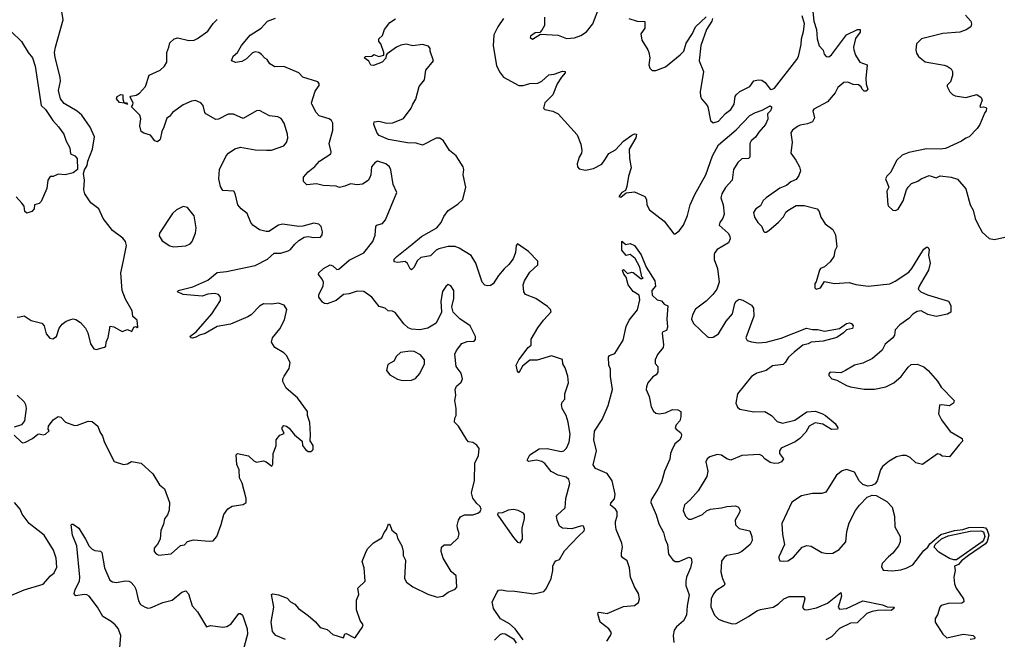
# Model space of a CAD drawing. Extents: x 2133489 to 2292442, y 756223 to 916462.
# Tile 347 of 463: x 2243891 to 2251137, y 819148 to 823707. Entities that reach past the tile are written whole.
import ezdxf

# ---------------------------------------------------------------- set-up
doc = ezdxf.new("R2010")
doc.units = 0

msp = doc.modelspace()

# ---------------------------------------------------------------- linework, layer by layer
at = {"layer": '0CON20XD'}
for points in [[(2243873, 821517), (2243891.7, 821521.7), (2243925, 821527.5), (2243975, 821493.8), (2244053.6, 821473.6), (2244072.5, 821455), (2244086.2, 821395), (2244114.2, 821364.2), (2244135, 821358.8), (2244162, 821375), (2244182.3, 821437.7), (2244202.7, 821467.3), (2244232.3, 821487.7), (2244268.3, 821501.7), (2244285, 821506.2), (2244305, 821501.2), (2244338.3, 821478.3), (2244375, 821436.7), (2244392.1, 821402.1), (2244412.7, 821322.7), (2244437.5, 821285), (2244455, 821280), (2244515, 821297.5), (2244526.2, 821305), (2244526.7, 821335), (2244542.3, 821367.7), (2244557.5, 821452.5), (2244585, 821448), (2244645, 821412.9), (2244685, 821426.2), (2244717, 821413), (2244730, 821445), (2244745, 821450), (2244755, 821440), (2244760, 821445), (2244756.8, 821496.8), (2244723.8, 821523.8), (2244719.2, 821565), (2244671.1, 821651.1), (2244644.4, 821715), (2244635.5, 821845), (2244654.3, 821934.3), (2244676.7, 822045), (2244670, 822075), (2244649.1, 822099.1), (2244574, 822155), (2244505, 822244), (2244474.3, 822315), (2244415, 822359.2), (2244370.8, 822425), (2244364.3, 822455), (2244368.1, 822525), (2244361.1, 822575), (2244367.8, 822602.2), (2244388, 822635), (2244392, 822665), (2244426, 822755), (2244440.8, 822845), (2244410, 822915), (2244349.2, 823005), (2244314.5, 823034.5), (2244218.9, 823088.9), (2244190.5, 823125), (2244176.9, 823185), (2244190.5, 823255), (2244190, 823285), (2244152.3, 823427.7), (2244148.6, 823465), (2244155.6, 823504.4), (2244210, 823705), (2244190.8, 823825)], [(2247754.3, 823724.3), (2247753.3, 823665), (2247735, 823630), (2247718.3, 823611.7), (2247685, 823611.2), (2247650, 823585), (2247647.5, 823575), (2247665, 823563.3), (2247725, 823600), (2247855, 823592.5), (2247915, 823567.5), (2247975, 823572.9), (2248020.3, 823589.7), (2248063.4, 823616.6), (2248108.8, 823675), (2248170, 823835)], [(2248374.5, 823714.5), (2248435, 823696.9), (2248492.5, 823692.5), (2248491.2, 823645), (2248463, 823603), (2248470, 823555), (2248513.8, 823485), (2248520, 823465), (2248528, 823425), (2248520, 823375), (2248529.3, 823349.3), (2248545, 823332.5), (2248573, 823333), (2248645, 823360), (2248751.8, 823448.2), (2248778.8, 823475), (2248797.1, 823535), (2248842.9, 823605), (2248865.6, 823655), (2248943.1, 823726.9)], [(2248988.9, 823715), (2248984.5, 823695), (2248945.7, 823635), (2248903.7, 823516.3), (2248892.5, 823405), (2248922.5, 823325), (2248899.2, 823175), (2248900.8, 823145), (2248908, 823125), (2248944, 823085), (2248954.2, 823065), (2248976.1, 822966.1), (2248995, 822946.7), (2249035, 822960), (2249085, 823017.5), (2249123.8, 823046.2), (2249149.5, 823085), (2249157.6, 823142.4), (2249164.5, 823155), (2249191.5, 823178.5), (2249265, 823214.6), (2249295, 823257.3), (2249325.4, 823265.4), (2249352.8, 823262.8), (2249376.7, 823245), (2249415, 823196), (2249425, 823194.2), (2249445, 823204), (2249611.5, 823415), (2249621.5, 823435), (2249642.2, 823525), (2249643.5, 823565), (2249659.3, 823620.7), (2249665.6, 823675), (2249649.4, 823735)], [(2249728.1, 823768.1), (2249736.7, 823695), (2249755.6, 823635), (2249760, 823565), (2249774, 823515), (2249805, 823482.5), (2249812.5, 823452.5), (2249826.4, 823436.4), (2249845, 823434), (2249865, 823448.8), (2249975.5, 823594.5), (2250057.5, 823635), (2250077.5, 823635), (2250076, 823615), (2250041.2, 823568.8), (2250027.5, 823505), (2250029.5, 823485), (2250042.9, 823445), (2250075, 823393.3), (2250127.5, 823375), (2250118.8, 823275), (2250121.7, 823231.7), (2250133.3, 823195), (2250119.5, 823180.5), (2250105, 823181.2), (2250091.2, 823195), (2250085, 823212.5), (2250063.3, 823226.7), (2250025, 823230), (2249985, 823247.5), (2249956.7, 823245), (2249912.6, 823207.4), (2249892.6, 823167.4), (2249835, 823101.4), (2249735, 823048.8), (2249729.2, 823035), (2249739.2, 822985), (2249725, 822956.2), (2249689.5, 822940.5), (2249635, 822931.1), (2249615, 822921.9), (2249578, 822895), (2249566, 822875), (2249575.6, 822805), (2249566.2, 822725), (2249604, 822674), (2249629.6, 822625), (2249636.2, 822595), (2249625, 822561.2), (2249605, 822531.4), (2249565, 822514.5), (2249533.3, 822486.7), (2249485, 822467.1), (2249384.5, 822395.5), (2249363.7, 822376.3), (2249343.6, 822336.4), (2249308.8, 822315), (2249292.3, 822287.7), (2249300, 822255), (2249324.2, 822214.2), (2249353.3, 822185), (2249365, 822150), (2249373.6, 822143.6), (2249385, 822143.3), (2249405, 822156.7), (2249475, 822216.2), (2249513, 822257), (2249530, 822290), (2249545, 822303.8), (2249605, 822338.6), (2249665, 822339.4), (2249761.2, 822315), (2249775.5, 822295.5), (2249785.8, 822255), (2249818.8, 822205), (2249875, 822162.5), (2249894.1, 822124.1), (2249903.8, 822036.2), (2249888.8, 822005), (2249883.8, 821965), (2249856.7, 821925), (2249815, 821887.5), (2249785, 821876.7), (2249776.7, 821865), (2249752.5, 821777.5), (2249742.5, 821765), (2249743.6, 821733.6), (2249753.6, 821723.6), (2249785, 821733.3), (2249815, 821780), (2249886.4, 821766.4), (2249995, 821774), (2250045, 821758), (2250135, 821746), (2250294.2, 821764.2), (2250335, 821782.2), (2250435, 821849.4), (2250457.8, 821875), (2250522.2, 821985), (2250545, 822018), (2250565, 822033.3), (2250575, 822032.5), (2250583.8, 822015), (2250580, 821975), (2250590.8, 821915), (2250579.4, 821865), (2250510, 821745), (2250504.3, 821724.3), (2250523.8, 821705), (2250572.9, 821682.9), (2250727.1, 821635), (2250743.3, 821605), (2250744, 821555), (2250719.7, 821540.3), (2250635, 821523.6), (2250575, 821537.1), (2250525, 821563.8), (2250495, 821560.9), (2250465, 821540), (2250435, 821507.8), (2250367.9, 821462.1), (2250333.3, 821425), (2250328.8, 821385), (2250316.7, 821365), (2250260.7, 821319.3), (2250237.5, 821275), (2250166.2, 821215), (2250095, 821178.6), (2250035, 821164), (2249968.8, 821125), (2249935, 821109.2), (2249855, 821112.5), (2249845, 821100), (2249845, 821090), (2249867.5, 821065), (2249905, 821053.8), (2249975, 821014.3), (2250005, 821005.7), (2250105, 820987.8), (2250180.9, 820989.1), (2250265, 821005.5), (2250325, 821036.2), (2250379.2, 821080.8), (2250428.9, 821151.1), (2250451.1, 821168.9), (2250495, 821172.7), (2250545, 821152.9), (2250575.9, 821125.9), (2250646.6, 821046.6), (2250673.2, 821003.2), (2250767.5, 820905), (2250763.3, 820885), (2250735, 820866.9), (2250675, 820874), (2250660, 820870), (2250653.3, 820806.7), (2250675, 820763.3), (2250737.9, 820677.9), (2250826.2, 820625), (2250830, 820605), (2250805, 820578), (2250735, 820490), (2250680, 820495), (2250665, 820507.5), (2250645, 820512.5), (2250535, 820433.8), (2250485, 820446.7), (2250445.6, 820485.6), (2250415, 820501.2), (2250385, 820501.2), (2250345, 820490.8), (2250290.3, 820459.7), (2250240.7, 820419.3), (2250226, 820395), (2250202, 820315), (2250187, 820293), (2250161.2, 820278.8), (2250134.1, 820274.1), (2250095, 820286), (2250068, 820315), (2250035, 820378.8), (2249977, 820397), (2249945, 820388), (2249902, 820355), (2249825, 820230), (2249795, 820220.8), (2249725, 820220), (2249645, 820204.2), (2249573.6, 820156.4), (2249500.6, 819999.4), (2249505, 819920), (2249520, 819845), (2249478.8, 819755), (2249476.7, 819745), (2249486.4, 819726.4), (2249515, 819722), (2249545, 819726.2), (2249585, 819752), (2249650, 819825), (2249685, 819839.4), (2249715, 819834.3), (2249795, 819785.8), (2249835, 819779.2), (2249875, 819782.5), (2249921.3, 819808.7), (2249972, 819865), (2249977.6, 819942.4), (2249995.7, 820005), (2250042.5, 820095), (2250070.8, 820135), (2250127.3, 820192.7), (2250165, 820208.8), (2250195, 820206.2), (2250273, 820163), (2250311.2, 820121.2), (2250330, 820055), (2250331.2, 819975), (2250370.8, 819905), (2250371.4, 819865), (2250358.6, 819835), (2250317, 819783), (2250286, 819755), (2250238.8, 819705), (2250233.9, 819683.9), (2250245, 819657.5), (2250315, 819652.9), (2250375, 819659.4), (2250415, 819670.6), (2250465, 819695.8), (2250545, 819802), (2250575, 819825.7), (2250589.3, 819850.7), (2250670.3, 819919.7), (2250771.9, 819948.1), (2250832.5, 819955), (2250875, 819971.3), (2250975, 819973.9), (2250997.6, 819967.6), (2251011.4, 819951.4), (2251023.2, 819915), (2251012.1, 819867.9), (2250999.8, 819850.2), (2250873, 819765), (2250822.1, 819725), (2250800.6, 819699.4), (2250771.4, 819685), (2250776.7, 819655), (2250765.6, 819605), (2250770, 819555), (2250783.8, 819523.8), (2250835.8, 819445), (2250838.8, 819425), (2250825, 819414.2)], [(2250850.7, 823740.7), (2250891.2, 823695), (2250896, 823675), (2250891.2, 823655), (2250857.7, 823632.3), (2250810, 823615), (2250685, 823605.7), (2250527.5, 823565), (2250490.3, 823529.7), (2250485.8, 823485), (2250491.2, 823461.2), (2250506.2, 823435), (2250555, 823396.2), (2250695, 823372), (2250717.5, 823365), (2250745.8, 823345.8), (2250756.2, 823325), (2250756.7, 823295), (2250740.7, 823249.3), (2250717.5, 823225), (2250717.5, 823215), (2250736.2, 823175), (2250755, 823156.2), (2250775, 823147.5), (2250855, 823133.3), (2250935, 823156.2), (2250967.5, 823135), (2250973.3, 823115), (2250958.3, 823068.3), (2250963.3, 823063.3), (2250983.6, 823066.4), (2251000.7, 823060.7), (2251006.7, 823055), (2251003.6, 823036.4), (2250993.3, 823025), (2250956.7, 822935), (2250936.7, 822905), (2250877.5, 822845), (2250853.8, 822836.2), (2250822.5, 822812.5)], [(2243851.1, 820651.1), (2243905, 820598), (2243915, 820594.2), (2243935, 820599.2), (2243985, 820626), (2244025, 820656.7), (2244035, 820660), (2244065, 820652.5), (2244081.7, 820658.3), (2244107, 820683), (2244100, 820695), (2244103.3, 820715), (2244137, 820763), (2244175, 820786.7), (2244195, 820782.5), (2244227.5, 820745), (2244295, 820721.2), (2244317.3, 820722.7), (2244395, 820753.3), (2244425, 820750), (2244467.5, 820715), (2244480, 820675), (2244501.7, 820641.7), (2244516, 820595), (2244586.1, 820456.1), (2244655, 820433.8), (2244685, 820440), (2244715, 820456.7), (2244785, 820444), (2244870, 820365), (2244920, 820285), (2244956.1, 820256.1), (2244993.8, 820155), (2244992, 820098), (2244978.8, 820065), (2244956.2, 820035), (2244949.2, 819995), (2244930.8, 819949.2), (2244926.2, 819885), (2244905, 819847.5), (2244880.5, 819819.5), (2244880, 819795), (2244895.9, 819775.9), (2244915, 819766.2), (2245005, 819775.8), (2245075, 819838), (2245105, 819842.5), (2245125, 819866.7), (2245169.3, 819880.7), (2245285, 819870), (2245315, 819873.3), (2245341.2, 819905), (2245375, 819993.3), (2245394.6, 820065.4), (2245422.1, 820107.9), (2245455, 820128), (2245535, 820138.8), (2245556.7, 820155), (2245558.8, 820185), (2245527.3, 820297.3), (2245508.8, 820335), (2245506.7, 820395), (2245490, 820435), (2245483.8, 820505), (2245493.9, 820516.1), (2245575, 820498), (2245615, 820462), (2245635, 820452), (2245685, 820460), (2245705, 820453.3), (2245747, 820423), (2245753, 820437), (2245757.5, 820515), (2245778, 820572), (2245778, 820615), (2245805, 820650), (2245837, 820663), (2245822.5, 820695), (2245823.3, 820706.7), (2245835, 820720), (2245855, 820716.7), (2245875, 820702.5), (2245913.6, 820653.6), (2245970, 820605), (2245972.5, 820575), (2245993.6, 820543.6), (2246015, 820530), (2246035, 820530), (2246045, 820540), (2246050, 820545), (2246050, 820575), (2246028.3, 820608.3), (2246032.5, 820655), (2246027, 820743), (2246010, 820795), (2246010, 820825), (2245936.7, 820925), (2245853.3, 820995), (2245827.5, 821045), (2245827.5, 821065), (2245836.4, 821083.6), (2245875, 821140), (2245882.5, 821185), (2245855.9, 821235.9), (2245835, 821256.7), (2245770, 821295), (2245744, 821335), (2245750.8, 821365), (2245805, 821431.2), (2245840.9, 821499.1), (2245856, 821575), (2245837, 821607), (2245795, 821622), (2245745, 821614.3), (2245685, 821615.7), (2245655, 821600), (2245593.6, 821536.4), (2245569.5, 821520.5), (2245442.4, 821467.6), (2245345, 821448.5), (2245255, 821398.1), (2245213.6, 821386.4), (2245188.3, 821371.7), (2245163.4, 821363.4), (2245152.5, 821365), (2245143.8, 821375), (2245188.9, 821411.1), (2245305, 821541.9), (2245369.4, 821640.6), (2245370, 821665), (2245355, 821684), (2245325, 821692.9), (2245275, 821687.3), (2245235, 821671.5), (2245095, 821684.4), (2245052.5, 821705), (2245057.5, 821715), (2245165, 821742.2), (2245275, 821790), (2245345, 821847.8), (2245414.2, 821854.2), (2245625, 821899.4), (2245715, 821944.2), (2245765, 821989.2), (2245812.1, 821987.9), (2245866.7, 822005), (2245885, 822016.2), (2245915, 822054), (2245945, 822082), (2245985, 822106), (2246015, 822110.8), (2246055, 822104.2), (2246105, 822107.5), (2246117.5, 822125), (2246120, 822145), (2246108.8, 822185), (2246092.3, 822202.3), (2246055, 822210.8), (2245975, 822188), (2245945, 822186), (2245825, 822202.5), (2245795, 822194.2), (2245725, 822148.6), (2245705, 822147.5), (2245655, 822161.4), (2245608, 822195), (2245592.9, 822215), (2245565, 822281.4), (2245521.4, 822315), (2245496.7, 822345), (2245476.8, 822426.8), (2245466.1, 822446.1), (2245385, 822450), (2245368.3, 822478.3), (2245356.9, 822535), (2245361.5, 822605), (2245411.1, 822705), (2245428.6, 822725), (2245475, 822755.6), (2245515, 822769.5), (2245625, 822748.1), (2245707.3, 822747.3), (2245745, 822746), (2245835, 822777.5), (2245855.8, 822804.2), (2245863.8, 822835), (2245862, 822865), (2245837.5, 822945), (2245815, 822978.8), (2245791.2, 822991.2), (2245729.1, 822999.1), (2245655, 823039.2), (2245635, 823036), (2245535, 822980), (2245465, 823011.2), (2245425, 823012), (2245355, 822976), (2245335, 822972.5), (2245260, 823015), (2245252.5, 823025), (2245241.9, 823075), (2245224.6, 823094.6), (2245185, 823112.2), (2245155, 823107.8), (2245095, 823080.6), (2245016.6, 823023.4), (2244993.3, 822995), (2244975, 822983.3), (2244953.1, 822915), (2244937.1, 822885), (2244925.8, 822825), (2244905, 822807.5), (2244886.2, 822815), (2244855, 822856.7), (2244805, 822870.8), (2244786, 822885), (2244775.8, 822925), (2244781.7, 822978.3), (2244776.2, 823005), (2244713.3, 823065), (2244725, 823080), (2244726.9, 823095), (2244703.3, 823136.7), (2244710, 823145), (2244748.3, 823151.7), (2244773.8, 823165), (2244816, 823215), (2244845, 823298), (2244925, 823334.3), (2244956.5, 823365), (2244973.5, 823395), (2244974.2, 823465), (2244990, 823505), (2244995, 823537.5), (2245027.5, 823565), (2245055, 823573.3), (2245135, 823553.3), (2245175, 823556.7), (2245200.7, 823569.3), (2245275, 823622.5), (2245315, 823677.5), (2245345, 823707.5)], [(2245847, 819147), (2245776.7, 819175), (2245752, 819205), (2245742.5, 819275), (2245760.8, 819385), (2245743.3, 819476.7), (2245755, 819482.5), (2245795, 819476.2), (2245859.7, 819449.7), (2245885, 819423.3), (2245915, 819406.7), (2245942.5, 819375), (2246014.3, 819324.3), (2246067.2, 819277.2), (2246102.5, 819235), (2246155, 819221.2), (2246195, 819183.8), (2246275, 819160), (2246285, 819187.5), (2246295, 819190), (2246355, 819160), (2246362.5, 819165), (2246412.5, 819235), (2246420, 819255), (2246396.1, 819286.1), (2246368.8, 819365), (2246370, 819435), (2246387, 819477), (2246380, 819525), (2246433.3, 819575), (2246427.5, 819675), (2246410.7, 819719.3), (2246440, 819795), (2246454.2, 819815.8), (2246495, 819856.7), (2246556.7, 819895), (2246573.8, 819935), (2246590, 819955), (2246605, 819997.5), (2246615, 819992.5), (2246630.7, 819950.7), (2246663.6, 819923.6), (2246672.3, 819892.3), (2246702.5, 819835), (2246712.5, 819795), (2246712.5, 819765), (2246729.5, 819729.5), (2246724.2, 819595), (2246737.3, 819567.3), (2246785, 819534), (2246895, 819481.4), (2246962.3, 819457.7), (2247005, 819466), (2247045, 819494), (2247095, 819516.2), (2247107.3, 819532.7), (2247103.8, 819615), (2247067.6, 819647.6), (2247007.8, 819745), (2246993.7, 819793.7), (2246994.5, 819825.5), (2247015, 819842.5), (2247065, 819844.2), (2247117.8, 819895), (2247126.2, 819925), (2247112.1, 819965), (2247111.2, 819985), (2247121.2, 820025), (2247135, 820048.6), (2247165, 820063.3), (2247225, 820063.3), (2247262.5, 820075), (2247280.5, 820089.5), (2247286.7, 820105), (2247278.8, 820125), (2247255, 820146.7), (2247226.8, 820186.8), (2247216.9, 820225), (2247237.5, 820317.5), (2247240.6, 820445), (2247268.8, 820501.2), (2247273, 820553), (2247256.1, 820576.1), (2247225.9, 820595.9), (2247195, 820601.2), (2247181.2, 820615), (2247121.2, 820715), (2247092, 820745), (2247094, 820775), (2247103.3, 820795), (2247103.3, 820845), (2247093.8, 820905), (2247102, 820945), (2247096, 820985), (2247105, 821010), (2247140.3, 821039.7), (2247150.8, 821065), (2247141.2, 821105), (2247102.9, 821155), (2247092.5, 821245), (2247105, 821273.3), (2247145, 821323.8), (2247185, 821338), (2247235, 821342.5), (2247246.2, 821355), (2247246, 821375), (2247205.8, 821455), (2247129.2, 821505), (2247080.8, 821555), (2247072.5, 821595), (2247085.4, 821655), (2247085.6, 821715), (2247065, 821748.8), (2247045, 821757.5), (2247026.1, 821743.9), (2247002.6, 821707.4), (2246991.5, 821635), (2246995.6, 821555), (2246955.8, 821475), (2246895, 821436.5), (2246835, 821425.4), (2246775, 821429.5), (2246750.2, 821440.2), (2246718.5, 821468.5), (2246655, 821552), (2246635, 821562), (2246603.6, 821563.6), (2246580, 821585), (2246537, 821597), (2246482, 821665), (2246425, 821707.8), (2246375, 821710.4), (2246315, 821689.4), (2246273.3, 821685), (2246219.5, 821640.5), (2246155, 821616.2), (2246135, 821618.3), (2246118.5, 821628.5), (2246092.8, 821665), (2246092.7, 821685), (2246123.5, 821745), (2246126.1, 821775), (2246118.2, 821798.2), (2246091.1, 821831.1), (2246091.5, 821845), (2246127.6, 821875), (2246175, 821902.9), (2246195.1, 821895.1), (2246225, 821867.8), (2246238.9, 821871.1), (2246315, 821937.1), (2246425, 821990.6), (2246490.6, 822075), (2246508.3, 822121.7), (2246512.5, 822185), (2246518.8, 822195), (2246535, 822200), (2246561.7, 822208.3), (2246582.5, 822235), (2246665.9, 822434.1), (2246640.8, 822495), (2246623.2, 822603.2), (2246613.8, 822625), (2246585.5, 822645.5), (2246525, 822665.6), (2246505, 822654), (2246480.8, 822625), (2246475.7, 822565), (2246468, 822545), (2246455.5, 822524.5), (2246415, 822496), (2246375, 822492), (2246325, 822498), (2246285, 822481.2), (2246245, 822473.3), (2246220.7, 822480.7), (2246125, 822486.2), (2246075, 822498.2), (2246005, 822492.9), (2245978.9, 822515), (2245980.7, 822549.3), (2246015, 822588.5), (2246063.1, 822626.9), (2246098, 822665), (2246181.2, 822718.8), (2246184.2, 822735), (2246169.2, 822795), (2246195.6, 822895), (2246195.8, 822945), (2246186, 822965), (2246168.3, 822978.3), (2246095, 823000), (2246073.8, 823025), (2246040, 823085), (2246038, 823095), (2246065, 823180), (2246095, 823222.5), (2246095, 823237.5), (2246085, 823250), (2245975, 823283.3), (2245945.4, 823315.4), (2245835, 823362.5), (2245769.3, 823359.3), (2245731.7, 823381.7), (2245713, 823413), (2245695, 823422.5), (2245671.7, 823451.7), (2245650, 823465), (2245625, 823470), (2245605, 823463.8), (2245560.4, 823419.6), (2245525, 823399.2), (2245482.1, 823392.1), (2245450.8, 823405), (2245461.9, 823438.1), (2245495, 823465.5), (2245522.4, 823517.6), (2245586.9, 823593.1), (2245667.1, 823645), (2245715, 823696.7), (2245773.1, 823716.9)], [(2247596.7, 819145), (2247537.5, 819225), (2247495, 819262.5), (2247429.1, 819299.1), (2247378.9, 819375), (2247369.2, 819425), (2247405, 819496), (2247415, 819509.2), (2247435, 819512.9), (2247475, 819503.5), (2247535, 819501.5), (2247675, 819481.8), (2247749.7, 819500.3), (2247765, 819518.8), (2247801.5, 819595), (2247815.6, 819655), (2247815.6, 819685), (2247826.4, 819713.6), (2247835.6, 819724.4), (2247865, 819734.3), (2247900.2, 819799.8), (2248002.9, 819907.1), (2248046.2, 819945), (2248048.3, 819958.3), (2248039.3, 819979.3), (2248025, 819983.3), (2247955, 819960), (2247885, 819966.2), (2247865, 819980), (2247845.7, 820025), (2247842, 820055), (2247848, 820065), (2247906.7, 820115), (2247910, 820185), (2247940, 820295), (2247932.5, 820325), (2247911.8, 820341.8), (2247855, 820355.3), (2247803, 820383), (2247755, 820441.5), (2247735, 820455.3), (2247695, 820467.1), (2247635.8, 820455.8), (2247626, 820465), (2247645, 820505.4), (2247715, 820549.6), (2247772.5, 820552.5), (2247875, 820530.6), (2247895.5, 820534.5), (2247916.4, 820553.6), (2247935, 820597.5), (2247941.5, 820655), (2247928.1, 820745), (2247912.5, 820795), (2247882.9, 820845), (2247878.6, 820875), (2247883, 820893), (2247903.3, 820915), (2247903.3, 820955), (2247930.8, 821035), (2247925.8, 821085), (2247906, 821145), (2247888.8, 821175), (2247886.7, 821206.7), (2247805, 821232.5), (2247698.7, 821201.3), (2247645, 821200.6), (2247592.5, 821157.5), (2247565, 821107.5), (2247555, 821120), (2247544.4, 821164.4), (2247564.6, 821205.4), (2247633.3, 821295), (2247655, 821313.3), (2247654.1, 821355.9), (2247705, 821440), (2247745, 821496.7), (2247801.7, 821558.3), (2247797.5, 821575), (2247775, 821597.5), (2247688.8, 821655), (2247614.2, 821684.2), (2247602, 821705), (2247597.1, 821755), (2247605.6, 821785), (2247645, 821850), (2247705, 821904.2), (2247705, 821931.2), (2247635, 822000.8), (2247555, 822056.7), (2247544.3, 822045.7), (2247539.4, 821995), (2247522.2, 821947.8), (2247491.4, 821905), (2247456.2, 821873.8), (2247415.5, 821824.5), (2247375.7, 821764.3), (2247355, 821750.8), (2247335, 821748), (2247314.4, 821754.4), (2247294, 821775), (2247246.9, 821915), (2247212.8, 821972.8), (2247125, 822026.4), (2247095, 822038.5), (2247045, 822037.5), (2246975, 822020.7), (2246955, 822010.9), (2246915, 821968.2), (2246842.9, 821957.1), (2246816.4, 821933.6), (2246795, 821886), (2246775, 821866), (2246765, 821874), (2246745, 821912.9), (2246728, 821928), (2246675, 821920.8), (2246647.5, 821925), (2246646.2, 821945), (2246666, 821965), (2246778.1, 822051.9), (2246847.9, 822112.1), (2246960.6, 822175), (2246992.2, 822215), (2247012.4, 822257.6), (2247045, 822302), (2247115, 822349.2), (2247152.5, 822385), (2247173.3, 822475), (2247154.4, 822565), (2247160.6, 822605), (2247154.3, 822625), (2247104.3, 822705), (2247053.3, 822743.3), (2247010.8, 822815), (2246983.3, 822835), (2246955, 822834.4), (2246855, 822782.9), (2246809.3, 822799.3), (2246745, 822801.5), (2246605, 822825.6), (2246537.5, 822855), (2246522.3, 822872.3), (2246496.7, 822935), (2246500, 822955), (2246535, 822961.2), (2246594.2, 822944.2), (2246638, 822948), (2246715, 822980.8), (2246773.3, 823055), (2246783.3, 823085), (2246806.9, 823123.1), (2246830, 823215), (2246871.2, 823265), (2246881.2, 823335), (2246937.5, 823405), (2246912.5, 823475), (2246912.5, 823495), (2246900.7, 823510.7), (2246855, 823523.8), (2246785.6, 823514.4), (2246735, 823526.2), (2246695, 823519.1), (2246664.6, 823505.4), (2246596.7, 823455), (2246587.5, 823445), (2246585, 823422.5), (2246558, 823395), (2246495, 823370.8), (2246475, 823373.3), (2246461.2, 823401.2), (2246427.5, 823425), (2246435, 823436.7), (2246481.7, 823438.3), (2246498.3, 823451.7), (2246535, 823436), (2246570, 823445), (2246571.2, 823465), (2246549.5, 823529.5), (2246533.3, 823545), (2246533.3, 823565), (2246560.5, 823589.5), (2246576.2, 823635), (2246615, 823686), (2246656.8, 823713.2)], [(2247452.5, 823715), (2247410, 823655), (2247380.8, 823595), (2247374.6, 823515), (2247399.2, 823369.2), (2247423, 823323), (2247451.4, 823285), (2247565, 823222.1), (2247596.3, 823223.7), (2247645, 823236.9), (2247705, 823240.4), (2247733.1, 823255), (2247785, 823300), (2247825, 823305.6), (2247885, 823327.8), (2247905.6, 823325.6), (2247905.8, 823315), (2247878.6, 823285), (2247847.5, 823235), (2247815.7, 823155), (2247755.7, 823095), (2247746, 823055), (2247755.7, 823045.7), (2247815, 823034.3), (2247855, 823014.2), (2247995, 822860), (2248020.7, 822790.7), (2248027.8, 822745), (2248025.5, 822725), (2248008.9, 822695), (2247994.2, 822645), (2247996.2, 822625), (2248009.7, 822609.7), (2248055, 822598.9), (2248115, 822611.9), (2248176.1, 822643.9), (2248196.7, 822676.7), (2248227.9, 822722.1), (2248275, 822748), (2248335, 822813.1), (2248395, 822857.1), (2248416.7, 822866.7), (2248430, 822865), (2248425, 822837.5), (2248376.8, 822753.2), (2248378.5, 822685), (2248392.1, 822617.9), (2248372.5, 822555), (2248359.7, 822480.3), (2248348.8, 822451.2), (2248322.5, 822435), (2248300, 822405), (2248315, 822400), (2248355, 822432.5), (2248415, 822440.8), (2248492, 822405), (2248504.5, 822385), (2248505.5, 822345), (2248526.7, 822306.7), (2248634, 822224), (2248705, 822130), (2248715, 822130), (2248745, 822152.5), (2248776.9, 822195), (2248806.5, 822265), (2248825.8, 822345), (2248859.4, 822420.6), (2248940.9, 822565), (2248989.3, 822705), (2249033.8, 822785), (2249165, 822896.8), (2249265, 823001.9), (2249305, 823024.3), (2249355, 823040), (2249415, 823073.6), (2249424.5, 823065), (2249424.6, 823055), (2249415.4, 823035), (2249394, 823015), (2249396.4, 822975), (2249379.8, 822935), (2249330.2, 822879.8), (2249306.5, 822843.5), (2249274.6, 822815), (2249264.5, 822795), (2249265.3, 822694.7), (2249254.5, 822685.5), (2249206.5, 822683.5), (2249175, 822657.1), (2249144.6, 822605), (2249133.9, 822526.1), (2249085, 822472.7), (2249059.1, 822425), (2249052.2, 822395), (2249068.5, 822345), (2249075.9, 822275), (2249065, 822245.6), (2249042.5, 822215), (2249039.4, 822195), (2249105.7, 822135), (2249118.1, 822115), (2249120, 822095), (2249107.5, 822065), (2249024, 822015), (2249006, 821995), (2249000.9, 821979.1), (2249002.4, 821942.4), (2249025.8, 821875), (2249040, 821775), (2249020.6, 821725), (2248992.5, 821685), (2248942.5, 821635), (2248864, 821576), (2248842.2, 821535), (2248834.3, 821504.3), (2248850.3, 821470.3), (2248953.2, 821373.2), (2248967.7, 821367.7), (2248995, 821370), (2249033.7, 821396.3), (2249090.9, 821489.1), (2249137, 821543), (2249155, 821617.5), (2249165, 821636.7), (2249185, 821651.2), (2249212, 821642), (2249275.6, 821605.6), (2249291.2, 821585), (2249294.3, 821525), (2249234.3, 821365), (2249245.7, 821345.7), (2249276.3, 821336.3), (2249325, 821329.6), (2249385, 821333.9), (2249495, 821362.9), (2249682.2, 821437.8), (2249725, 821428.1), (2249765, 821428.5), (2249815, 821414), (2249925, 821433.8), (2249975, 821470.3), (2249997, 821477), (2250012.4, 821472.4), (2250024.3, 821454.3), (2250020, 821435), (2249975.8, 821425), (2249955, 821403.3), (2249905, 821369.4), (2249805, 821342.5), (2249716.7, 821335), (2249695, 821321.4), (2249655, 821311.1), (2249589.7, 821260.3)], [(2243829.5, 823619.5), (2243905, 823546.7), (2243953.8, 823465), (2243985.6, 823425.6), (2244005.5, 823365), (2244049.2, 823075), (2244080, 823045), (2244135, 822966.2), (2244177.8, 822917.8), (2244215, 822863.3), (2244233.2, 822813.2), (2244261.2, 822765), (2244265, 822720), (2244297.5, 822705), (2244313.3, 822685), (2244316.2, 822605), (2244285, 822580), (2244225, 822566.2), (2244175, 822570), (2244137, 822553), (2244115, 822552.5), (2244098, 822525), (2244090, 822465), (2244049.7, 822370.3), (2244035, 822353.3), (2244000, 822345), (2243996.7, 822315), (2243980, 822295), (2243945, 822284), (2243930, 822295), (2243923.8, 822335), (2243907.9, 822357.9), (2243865, 822403.3)], [(2244685, 823083.3), (2244663.6, 823093.6), (2244625, 823097.5), (2244604.3, 823125), (2244609.5, 823140.5), (2244635, 823157.5), (2244650, 823155), (2244650, 823125), (2244658.3, 823098.3), (2244677.5, 823095), (2244685, 823083.3)], [(2250822.5, 822812.5), (2250705, 822758.8), (2250665, 822753.8), (2250565, 822757.5), (2250435, 822730), (2250385, 822710), (2250345, 822670), (2250302.5, 822585), (2250272.5, 822555), (2250262.5, 822535), (2250287.5, 822475), (2250272.5, 822445), (2250280, 822345), (2250284.1, 822334.1), (2250316.4, 822306.4), (2250336.1, 822303.9), (2250355, 822313.3), (2250392, 822375), (2250416.7, 822455), (2250430, 822475), (2250455, 822502), (2250501.2, 822518.8), (2250525, 822536.2), (2250585, 822560), (2250635, 822542), (2250665, 822557.5), (2250745, 822548.8), (2250792.3, 822532.3), (2250853.4, 822463.4), (2250885.6, 822345.6), (2250909.2, 822305), (2250923, 822243), (2250942.9, 822202.9), (2250975, 822142.5), (2251025, 822097.5), (2251065, 822090), (2251142.3, 822107.7)], [(2245025, 822036.2), (2245115, 822044), (2245145, 822058.8), (2245160, 822075), (2245184, 822135), (2245190, 822175), (2245174.2, 822264.2), (2245125.9, 822325.9), (2245095, 822333.3), (2245045, 822306.7), (2245015, 822281.2), (2244920, 822135), (2244917, 822117), (2244940.5, 822080.5), (2244995, 822044), (2245025, 822036.2)], [(2248211.2, 819135), (2248239.2, 819175), (2248245.7, 819195.7), (2248228, 819225), (2248162.5, 819275), (2248146.2, 819335), (2248147.5, 819345), (2248155, 819348.8), (2248215, 819338.6), (2248335, 819390), (2248415, 819397.5), (2248445, 819418.8), (2248452.9, 819445), (2248445.8, 819484.2), (2248414.6, 819534.6), (2248386.2, 819606.2), (2248378.9, 819675), (2248362.2, 819725), (2248328.7, 819748.7), (2248320.9, 819760.9), (2248318.9, 819785), (2248326.5, 819825), (2248321.8, 819855), (2248280, 819955), (2248275.6, 819995), (2248275.7, 820015), (2248288.9, 820055), (2248287, 820087), (2248276.1, 820106.1), (2248238.5, 820135), (2248240.7, 820149.3), (2248267.8, 820182.2), (2248273.6, 820215), (2248252.2, 820315), (2248215, 820369.1), (2248127.5, 820405), (2248111.2, 820431.2), (2248135.5, 820535), (2248117.1, 820615), (2248120.7, 820679.3), (2248178.8, 820765), (2248222.1, 820867.9), (2248253.9, 820985), (2248237.9, 821082.1), (2248239.5, 821135), (2248227.8, 821165), (2248223.2, 821223.2), (2248231.2, 821235), (2248270.2, 821249.8), (2248332.2, 821347.8), (2248355, 821450), (2248375.7, 821495), (2248437.9, 821572.1), (2248454, 821645), (2248449.3, 821679.3), (2248405, 821706.2), (2248370, 821755), (2248353.3, 821813.3), (2248337.5, 821835), (2248328.3, 821861.7), (2248335, 821870), (2248365, 821840), (2248395, 821850), (2248405, 821846.7), (2248465, 821800), (2248480, 821805), (2248470, 821815), (2248453.8, 821885), (2248420, 821950), (2248385, 821980), (2248355, 821972.5), (2248321.7, 822011.7), (2248321.7, 822078.3), (2248352.5, 822052.5), (2248385, 822060), (2248415, 822046.2), (2248465, 821977.5), (2248502, 821885), (2248565.8, 821785), (2248570, 821745), (2248542.5, 821715), (2248545, 821680), (2248582.5, 821645), (2248615, 821637.5), (2248633.6, 821613.6), (2248661.7, 821601.7), (2248654, 821505), (2248658.9, 821445), (2248650.9, 821419.1), (2248625, 821410), (2248618.8, 821401.2), (2248629.2, 821315), (2248626.2, 821295), (2248585, 821242.5), (2248567.5, 821205), (2248568.3, 821178.3), (2248587.5, 821155), (2248587.3, 821112.7), (2248576.2, 821095), (2248551.4, 821078.6), (2248514.5, 821035.5), (2248502.9, 821005), (2248502.5, 820985), (2248524, 820935), (2248537.9, 820857.9), (2248555, 820827.5), (2248571.7, 820811.7), (2248596.2, 820806.2), (2248645, 820814), (2248695, 820839.2), (2248735, 820836.2), (2248757.5, 820825), (2248757.5, 820785), (2248750, 820755), (2248723.3, 820725), (2248716.2, 820705), (2248722.9, 820692.9), (2248755, 820670), (2248761.2, 820655), (2248760, 820635), (2248746.6, 820613.4), (2248713.3, 820585), (2248689.7, 820540.3), (2248680, 820515), (2248675, 820472.5), (2248636.1, 820383.9), (2248615.6, 820305), (2248588.4, 820251.6), (2248538.5, 820175), (2248535.4, 820155), (2248574.6, 820065), (2248595, 819998.8), (2248630, 819935), (2248640.8, 819885), (2248658.1, 819845), (2248665.7, 819775), (2248695, 819735.7), (2248715, 819720), (2248745, 819720), (2248815, 819753.3), (2248832.5, 819745), (2248837.3, 819717.3), (2248828.1, 819675), (2248799.1, 819605), (2248794.4, 819575), (2248794.4, 819545), (2248817.1, 819475), (2248802.5, 819395), (2248799.4, 819325), (2248775.6, 819285), (2248725, 819240.5), (2248707.7, 819215), (2248700, 819175), (2248705.5, 819125)], [(2246705, 821052.5), (2246775, 821054), (2246803.9, 821066.1), (2246835, 821103.3), (2246870, 821175), (2246870, 821205), (2246841.5, 821241.5), (2246795.3, 821265.3), (2246765, 821268.9), (2246692.9, 821257.1), (2246665, 821232), (2246645, 821193.8), (2246601.2, 821168.8), (2246590, 821125), (2246615, 821093.3), (2246672.7, 821062.7), (2246705, 821052.5)], [(2249589.7, 821260.3), (2249548.5, 821225), (2249525, 821184.2), (2249509.4, 821170.6), (2249430.9, 821159.1), (2249384.5, 821125.5), (2249315, 821105.6), (2249277.2, 821082.8), (2249172.9, 820955), (2249161.2, 820885), (2249174, 820855), (2249191.3, 820841.3), (2249295, 820821.8), (2249375, 820823.3), (2249425, 820795.6), (2249465, 820749.4), (2249505, 820739.4), (2249595, 820760), (2249685, 820822.2), (2249745, 820825.6), (2249795, 820808.6), (2249821.2, 820795), (2249892.5, 820735), (2249912.5, 820705), (2249910, 820695), (2249865, 820692), (2249801.1, 820731.1), (2249745, 820741.1), (2249700.8, 820715), (2249677, 820673), (2249633.6, 820626.4), (2249598.6, 820601.4), (2249495.7, 820555), (2249482.5, 820535), (2249482.5, 820515), (2249512.5, 820475), (2249497.5, 820455), (2249475, 820444), (2249445, 820441.4), (2249415, 820448), (2249375, 820476), (2249355, 820498), (2249335, 820507.1), (2249205, 820499.5), (2249125, 820466.5), (2249095.4, 820475.4), (2249055, 820501.9), (2249025, 820507.5), (2248970.6, 820489.4), (2248951.2, 820475), (2248940.8, 820455), (2248954.2, 820384.2), (2248949.2, 820345), (2248885, 820240), (2248826.3, 820173.7), (2248783, 820137), (2248774.2, 820095), (2248790.8, 820055), (2248812.5, 820032.5), (2248835, 820031.9), (2248915, 820065.6), (2248946.6, 820093.4), (2248975, 820106.2), (2249055, 820115.4), (2249095, 820126.2), (2249159.4, 820130.6), (2249180.9, 820120.9), (2249192.9, 820095), (2249187.1, 820075), (2249155.5, 820025), (2249159.1, 819989.1), (2249185, 819964.5), (2249265, 819946.2), (2249279.4, 819905), (2249282.5, 819875), (2249266, 819845), (2249205, 819793.1), (2249175, 819780.5), (2249096.1, 819763.9), (2249075, 819749.2), (2249055, 819724), (2249051.4, 819641.4), (2249062.5, 819595), (2249080, 819555), (2249075.5, 819544.5), (2249014.3, 819505), (2248997.2, 819482.8), (2248981.1, 819445), (2248977.9, 819387.9), (2249005, 819326.2), (2249035, 819296), (2249063.6, 819283.6), (2249135, 819262.5), (2249165, 819264.4), (2249254.6, 819315.4), (2249315, 819358.1), (2249341.8, 819368.2), (2249436.7, 819385), (2249475, 819408), (2249515, 819445.8), (2249555, 819462), (2249664.1, 819464.1), (2249669.2, 819445), (2249653.1, 819383.1), (2249665, 819367.5), (2249684.5, 819364.5), (2249755, 819378.5), (2249835.4, 819414.6), (2249935, 819492.5), (2249938.1, 819465), (2249913.8, 819385), (2249925, 819370), (2249975, 819374.5), (2250095, 819430.6), (2250241.1, 819401.1), (2250275, 819387.1), (2250327.5, 819385), (2250325, 819374), (2250305, 819358.8), (2250265, 819363.3), (2250205, 819358.8), (2250165, 819352.7), (2250125, 819338.2), (2250055, 819269.4), (2250005, 819267.8), (2249923.2, 819226.8), (2249865, 819167.3), (2249825, 819144.2)], [(2243873.6, 820945), (2243925, 820894.6), (2243935, 820875.7), (2243939.7, 820845), (2243927.7, 820755), (2243905, 820725.3), (2243851.4, 820708.6)], [(2243792.5, 819455), (2243925, 819512.5), (2244065, 819554), (2244118.8, 819615), (2244145, 819636.2), (2244165, 819680), (2244160, 819745), (2244139.4, 819805), (2244070.6, 819915), (2243960.5, 820000.5), (2243908.8, 820068.8), (2243895.6, 820105.6), (2243854.1, 820154.1)], [(2247575, 819856.7), (2247592, 819885), (2247590, 819965), (2247606.1, 820036.1), (2247606.2, 820065), (2247600, 820075), (2247560, 820095), (2247525, 820103.8), (2247485, 820098.8), (2247445, 820077.5), (2247410, 820075), (2247407.5, 820065), (2247413.8, 820055), (2247525, 819896.7), (2247555, 819863.8), (2247575, 819856.7)], [(2244628.8, 819085), (2244634.5, 819175), (2244615, 819227.5), (2244595, 819254.4), (2244565, 819278.5), (2244501.9, 819315), (2244462.7, 819385), (2244402.5, 819465), (2244385, 819475.5), (2244365, 819477.5), (2244305, 819468), (2244293.1, 819483.1), (2244299.5, 819515), (2244331.8, 819575), (2244333.8, 819605), (2244312.5, 819835), (2244279.4, 819915), (2244270.8, 819989.2), (2244275, 819996.2), (2244285, 819995.8), (2244325.7, 819965), (2244375, 819883.8)], [(2250765, 819731.9), (2250735, 819743.2), (2250655, 819788.5), (2250622.1, 819825), (2250628.7, 819845), (2250675, 819886.2), (2250725, 819908.8), (2250885, 819942.7), (2250965, 819947.3), (2250985, 819939.3), (2250993.8, 819905), (2250985, 819876.6), (2250975, 819865.3), (2250785, 819733.4), (2250765, 819731.9)], [(2244375, 819883.8), (2244402.6, 819832.6), (2244425, 819810.6), (2244445, 819800.5), (2244485.6, 819795.6), (2244495, 819786.7), (2244515.6, 819675), (2244555, 819584.3), (2244575, 819571.1), (2244604.3, 819565.7), (2244667.4, 819577.4), (2244695, 819575.6), (2244708.3, 819568.3), (2244732.7, 819542.7), (2244746.6, 819516.6), (2244765, 819430), (2244781.2, 819405), (2244814.4, 819384.4), (2244835, 819377.5), (2244855, 819379.2), (2244945, 819419.2), (2245013.2, 819436.8), (2245085, 819495.7), (2245115, 819505.8), (2245133.6, 819483.6), (2245160, 819395), (2245199.7, 819349.7), (2245265, 819240), (2245295, 819248.8), (2245385, 819238), (2245415, 819241.2), (2245447, 819263), (2245505, 819337.5), (2245515, 819337.5), (2245530, 819325), (2245541.7, 819298.3), (2245566, 819225), (2245568, 819185), (2245518.1, 819005)], [(2250825, 819414.2), (2250725, 819410.6), (2250672.8, 819397.2), (2250662.9, 819385), (2250645, 819328.8), (2250627.7, 819302.3), (2250629.2, 819275), (2250685.8, 819185), (2250715, 819158), (2250835, 819186.9), (2250907.5, 819175), (2250920, 819165), (2250917.7, 819152.3), (2250885, 819146)], [(2247385, 819142.5), (2247427, 819183), (2247445, 819190), (2247465, 819187.5), (2247525, 819152.5), (2247545, 819120)]]:
    msp.add_lwpolyline(points, dxfattribs=at)

doc.saveas('drawing.dxf')
